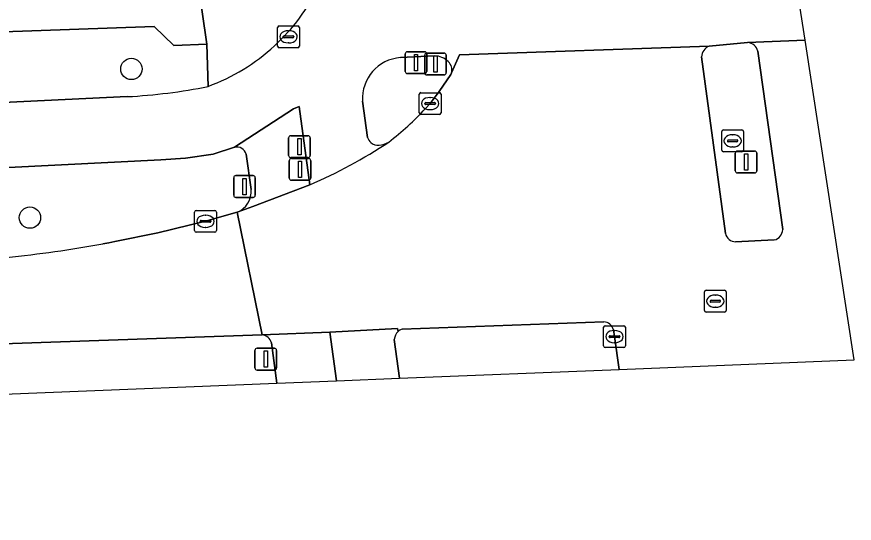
# Model space of a CAD drawing. Extents: x 160077 to 160948, y 386481 to 387498.
# Drawn here: x 160909.33 to 160947.72, y 386482.24 to 386505.48 of the extents above; entities that cross this region are included whole.
import ezdxf

# ---------------------------------------------------------------- set-up
doc = ezdxf.new("R2010")
doc.units = 0
for name, color, linetype in [('IMGEO_Berm_groen', 7, 'Continuous'), ('IMGEO_Boom', 7, 'Continuous'), ('IMGEO_Brandkraan', 7, 'Continuous'), ('IMGEO_Drukknoppaal', 7, 'Continuous'), ('IMGEO_Fietspad_gesloten', 7, 'Continuous'), ('IMGEO_Kolk', 7, 'Continuous'), ('IMGEO_Rijbaan_regionaal_gesloten', 7, 'Continuous'), ('IMGEO_Rioolput', 7, 'Continuous'), ('IMGEO_Verkeerseiland_gesloten', 7, 'Continuous'), ('IMGEO_Verkeerseiland_groen', 7, 'Continuous'), ('IMGEO_Verkeersregelinstallatiepaal', 7, 'Continuous'), ('IMGEO_Voetpad_open', 7, 'Continuous')]:
    doc.layers.add(name, color=color, linetype=linetype)

msp = doc.modelspace()

# ---------------------------------------------------------------- linework, layer by layer
at = {"layer": 'IMGEO_Berm_groen'}
for points in [[(160918.103, 386502.281), (160918.041, 386504.213), (160916.534, 386504.154), (160915.636, 386505.022), (160885.836, 386503.974), (160885.952, 386500.445), (160914.399, 386501.812)], [(160919.312, 386499.487), (160918.332, 386499.173), (160917.075, 386498.989), (160915.942, 386498.909), (160889.501, 386497.575), (160877.287, 386497.058), (160857.617, 386496.34), (160851.372, 386496.133), (160838.485, 386495.507), (160805.753, 386494.317), (160761.157, 386492.764), (160719.493, 386491.242), (160716.709, 386491.225), (160708.775, 386490.836)], [(160920.072, 386497.553), (160919.847, 386499.167)], [(160915.803, 386495.564), (160917.986, 386496.09), (160919.435, 386496.503)], [(160913.272, 386495.059), (160913.547, 386495.109), (160913.822, 386495.161), (160915.803, 386495.564)], [(160920.587, 386490.878), (160890.629, 386489.839), (160863.673, 386488.929), (160838.39, 386488.067), (160806.81, 386486.983), (160786.255, 386486.292), (160781.3, 386486.138)], [(160766.762, 386482.237), (160857.532, 386486.102), (160921.261, 386488.666), (160921.008, 386490.521)]]:
    msp.add_lwpolyline(points, dxfattribs=at)
for centre, radius, start, end in [((160913.151, 386526.531), 24.751, 272.8908, 281.5419), ((160919.411, 386499.045), 0.453, 15.5775, 102.6526), ((160919.038, 386497.462), 1.038, 292.4826, 5.0298), ((160902.75, 386553.216), 59.102, 275.93914, 280.25553), ((160920.542, 386490.398), 0.482, 14.7694, 84.636)]:
    msp.add_arc(centre, radius, start, end, dxfattribs=at)
at = {"layer": 'IMGEO_Boom'}
for centre in [(160914.589, 386503.082), (160909.935, 386496.263)]:
    msp.add_circle(centre, 0.489, dxfattribs=at)
at = {"layer": 'IMGEO_Brandkraan'}
for p, q in [((160921.29, 386504.131), (160921.29, 386504.983)), ((160921.365, 386505.057), (160922.217, 386505.057)), ((160921.778, 386504.837), (160921.803, 386504.837)), ((160922.291, 386504.983), (160922.291, 386504.131)), ((160921.549, 386504.551), (160921.549, 386504.563)), ((160921.987, 386504.514), (160921.589, 386504.514)), ((160921.592, 386504.6), (160921.99, 386504.6)), ((160922.033, 386504.563), (160922.033, 386504.551)), ((160922.217, 386504.057), (160921.365, 386504.057)), ((160921.801, 386504.277), (160921.776, 386504.277))]:
    msp.add_line(p, q, dxfattribs=at)
for points in [[(160921.29, 386504.131), (160921.29, 386504.983)], [(160921.365, 386505.057), (160922.217, 386505.057)], [(160922.291, 386504.983), (160922.291, 386504.131)], [(160922.217, 386504.057), (160921.365, 386504.057)]]:
    msp.add_lwpolyline(points, dxfattribs=at)
for centre, radius, start, end in [((160921.367, 386504.981), 0.0765, 91.552, 178.448), ((160921.367, 386504.981), 0.0765, 91.552, 178.448), ((160922.215, 386504.981), 0.0765, 1.552, 88.448), ((160922.215, 386504.981), 0.0765, 1.552, 88.448), ((160921.589, 386504.56), 0.0403, 85.8775, 175.7526), ((160921.586, 386504.55), 0.0366, 178.938, 274.7102), ((160921.99, 386504.557), 0.043, 264.8664, 352.4533), ((160921.994, 386504.562), 0.0386, 1.7309, 96.639), ((160921.367, 386504.133), 0.0765, 181.552, 268.448), ((160921.367, 386504.133), 0.0765, 181.552, 268.448), ((160922.215, 386504.133), 0.0765, 271.552, 358.448), ((160922.215, 386504.133), 0.0765, 271.552, 358.448)]:
    msp.add_arc(centre, radius, start, end, dxfattribs=at)
for centre, major_axis, ratio, start_param, end_param in [((160921.777, 386504.557), (-0.387, 0.002), 0.722429, 4.712389, 7.853982), ((160921.802, 386504.557), (-0.39, 0.002), 0.717154, 1.570796, 4.712389)]:
    msp.add_ellipse(centre, major_axis=major_axis, ratio=ratio, start_param=start_param, end_param=end_param, dxfattribs=at)
at = {"layer": 'IMGEO_Drukknoppaal'}
for p, q in [((160927.138, 386502.97), (160927.138, 386503.77)), ((160927.138, 386503.77), (160927.138, 386502.97)), ((160927.238, 386503.87), (160928.028, 386503.87)), ((160928.028, 386503.87), (160927.238, 386503.87)), ((160928.128, 386503.77), (160928.128, 386502.97)), ((160928.128, 386502.97), (160928.128, 386503.77)), ((160928.028, 386502.87), (160927.238, 386502.87)), ((160927.238, 386502.87), (160928.028, 386502.87)), ((160921.793, 386499.116), (160921.793, 386499.916)), ((160921.793, 386499.916), (160921.793, 386499.116)), ((160921.893, 386500.016), (160922.683, 386500.016)), ((160922.683, 386500.016), (160921.893, 386500.016)), ((160922.783, 386499.916), (160922.783, 386499.116)), ((160922.783, 386499.116), (160922.783, 386499.916)), ((160922.683, 386499.016), (160921.893, 386499.016)), ((160921.893, 386499.016), (160922.683, 386499.016))]:
    msp.add_line(p, q, dxfattribs=at)
for points in [[(160927.558, 386503.745), (160927.708, 386503.745), (160927.708, 386502.995), (160927.558, 386502.995), (160927.558, 386503.745)], [(160922.213, 386499.891), (160922.363, 386499.891), (160922.363, 386499.141), (160922.213, 386499.141), (160922.213, 386499.891)]]:
    msp.add_lwpolyline(points, dxfattribs=at)
for centre, start, end in [((160927.238, 386503.77), 90, 180), ((160927.238, 386503.77), 90, 180), ((160928.028, 386503.77), 0, 90), ((160928.028, 386503.77), 360, 90), ((160927.238, 386502.97), 180, 270), ((160927.238, 386502.97), 180, 270), ((160928.028, 386502.97), 270, 0), ((160928.028, 386502.97), 270, 0), ((160921.893, 386499.916), 90, 180), ((160921.893, 386499.916), 90, 180), ((160922.683, 386499.916), 0, 90), ((160922.683, 386499.916), 360, 90), ((160921.893, 386499.116), 180, 270), ((160921.893, 386499.116), 180, 270), ((160922.683, 386499.116), 270, 0), ((160922.683, 386499.116), 270, 0)]:
    msp.add_arc(centre, 0.1, start, end, dxfattribs=at)
at = {"layer": 'IMGEO_Fietspad_gesloten'}
for points in [[(160945.465, 386504.395), (160944.965, 386507.646), (160942.749, 386507.553), (160940.22, 386507.461), (160937.286, 386507.342), (160934.089, 386507.212), (160930.65, 386507.073), (160926.407, 386506.921), (160923.19, 386506.879)], [(160929.255, 386502.898), (160929.625, 386503.726), (160941.066, 386504.123), (160942.836, 386504.292), (160945.465, 386504.395)], [(160926.925, 386503.601), (160928.483, 386503.677)], [(160914.399, 386501.812), (160885.952, 386500.445), (160883.531, 386500.38), (160881.721, 386500.275), (160857.099, 386499.339), (160846.258, 386498.845), (160795.555, 386496.918), (160746.073, 386495.229), (160710.76, 386493.904), (160704.366, 386493.808)], [(160708.775, 386490.836), (160716.709, 386491.225), (160719.493, 386491.242), (160761.157, 386492.764), (160805.753, 386494.317), (160838.485, 386495.507), (160851.372, 386496.133), (160857.617, 386496.34), (160877.287, 386497.058), (160889.501, 386497.575), (160915.942, 386498.909), (160917.075, 386498.989), (160918.332, 386499.173), (160919.312, 386499.487), (160922.02, 386501.254), (160922.272, 386501.354), (160922.763, 386497.76)], [(160925.411, 386499.941), (160925.181, 386501.607)], [(160926.812, 386491.032), (160926.791, 386491.169), (160923.684, 386491.006), (160923.982, 386488.775), (160926.874, 386488.891)], [(160926.874, 386488.891), (160926.638, 386490.671)]]:
    msp.add_lwpolyline(points, dxfattribs=at)
for centre, radius, start, end in [((160914.914, 386510.928), 9.213, 312.5641, 333.9309), ((160914.898, 386510.939), 9.232, 290.3102, 312.587), ((160927.063, 386501.72), 1.886, 94.2104, 183.4421), ((160928.499, 386502.83), 0.847, 43.7528, 91.1112), ((160928.811, 386503.054), 0.47, 340.6812, 50.3899), ((160913.151, 386526.531), 24.751, 272.8908, 281.5419), ((160913.3, 386519.5), 23.71, 293.5226, 303.4897), ((160925.882, 386500.079), 0.49, 196.3628, 229.1822), ((160925.885, 386500.074), 0.489, 228.4878, 277.0762), ((160925.845, 386500.677), 1.093, 275.2473, 299.4905), ((160927.211, 386490.617), 0.576, 133.9048, 174.6276)]:
    msp.add_arc(centre, radius, start, end, dxfattribs=at)
at = {"layer": 'IMGEO_Kolk'}
for p, q in [((160927.781, 386501.067), (160927.781, 386501.919)), ((160927.856, 386501.993), (160928.708, 386501.993)), ((160928.269, 386501.773), (160928.294, 386501.773)), ((160928.782, 386501.919), (160928.782, 386501.067)), ((160928.04, 386501.487), (160928.04, 386501.499)), ((160928.478, 386501.45), (160928.08, 386501.45)), ((160928.083, 386501.536), (160928.481, 386501.536)), ((160928.524, 386501.499), (160928.524, 386501.487)), ((160928.708, 386500.993), (160927.856, 386500.993)), ((160928.292, 386501.213), (160928.267, 386501.213)), ((160917.485, 386495.664), (160917.485, 386496.516)), ((160917.56, 386496.59), (160918.412, 386496.59)), ((160917.973, 386496.37), (160917.998, 386496.37)), ((160918.486, 386496.516), (160918.486, 386495.664)), ((160917.744, 386496.084), (160917.744, 386496.096)), ((160918.182, 386496.047), (160917.784, 386496.047)), ((160917.787, 386496.133), (160918.185, 386496.133)), ((160918.228, 386496.096), (160918.228, 386496.084)), ((160918.412, 386495.59), (160917.56, 386495.59)), ((160917.996, 386495.81), (160917.971, 386495.81)), ((160936.306, 386491.301), (160937.158, 386491.301)), ((160936.231, 386490.375), (160936.231, 386491.227)), ((160936.719, 386491.081), (160936.744, 386491.081)), ((160937.232, 386491.227), (160937.232, 386490.375)), ((160936.49, 386490.795), (160936.49, 386490.807)), ((160936.928, 386490.758), (160936.53, 386490.758)), ((160936.533, 386490.844), (160936.931, 386490.844)), ((160936.742, 386490.521), (160936.717, 386490.521)), ((160936.974, 386490.807), (160936.974, 386490.795)), ((160937.158, 386490.301), (160936.306, 386490.301))]:
    msp.add_line(p, q, dxfattribs=at)
for points in [[(160927.781, 386501.067), (160927.781, 386501.919)], [(160927.856, 386501.993), (160928.708, 386501.993)], [(160928.782, 386501.919), (160928.782, 386501.067)], [(160928.708, 386500.993), (160927.856, 386500.993)], [(160917.485, 386495.664), (160917.485, 386496.516)], [(160917.56, 386496.59), (160918.412, 386496.59)], [(160918.486, 386496.516), (160918.486, 386495.664)], [(160918.412, 386495.59), (160917.56, 386495.59)], [(160936.306, 386491.301), (160937.158, 386491.301)], [(160936.231, 386490.375), (160936.231, 386491.227)], [(160937.232, 386491.227), (160937.232, 386490.375)], [(160937.158, 386490.301), (160936.306, 386490.301)]]:
    msp.add_lwpolyline(points, dxfattribs=at)
for centre, radius, start, end in [((160927.858, 386501.917), 0.0765, 91.552, 178.448), ((160927.858, 386501.917), 0.0765, 91.552, 178.448), ((160928.706, 386501.917), 0.0765, 1.552, 88.448), ((160928.706, 386501.917), 0.0765, 1.552, 88.448), ((160928.08, 386501.496), 0.0403, 85.8775, 175.7526), ((160928.077, 386501.486), 0.0366, 178.938, 274.7102), ((160928.481, 386501.493), 0.043, 264.8664, 352.4533), ((160928.485, 386501.498), 0.0386, 1.7309, 96.639), ((160927.858, 386501.069), 0.0765, 181.552, 268.448), ((160927.858, 386501.069), 0.0765, 181.552, 268.448), ((160928.706, 386501.069), 0.0765, 271.552, 358.448), ((160928.706, 386501.069), 0.0765, 271.552, 358.448), ((160917.562, 386496.514), 0.0765, 91.552, 178.448), ((160917.562, 386496.514), 0.0765, 91.552, 178.448), ((160918.41, 386496.514), 0.0765, 1.552, 88.448), ((160918.41, 386496.514), 0.0765, 1.552, 88.448), ((160917.784, 386496.093), 0.0403, 85.8775, 175.7526), ((160917.781, 386496.083), 0.0366, 178.938, 274.7102), ((160918.185, 386496.09), 0.043, 264.8664, 352.4533), ((160918.189, 386496.095), 0.0386, 1.7309, 96.639), ((160917.562, 386495.666), 0.0765, 181.552, 268.448), ((160917.562, 386495.666), 0.0765, 181.552, 268.448), ((160918.41, 386495.666), 0.0765, 271.552, 358.448), ((160918.41, 386495.666), 0.0765, 271.552, 358.448), ((160936.308, 386491.225), 0.0765, 91.552, 178.448), ((160936.308, 386491.225), 0.0765, 91.552, 178.448), ((160937.156, 386491.225), 0.0765, 1.552, 88.448), ((160937.156, 386491.225), 0.0765, 1.552, 88.448), ((160936.53, 386490.804), 0.0403, 85.8775, 175.7526), ((160936.527, 386490.794), 0.0366, 178.938, 274.7102), ((160936.931, 386490.801), 0.043, 264.8664, 352.4533), ((160936.935, 386490.806), 0.0386, 1.7309, 96.639), ((160936.308, 386490.377), 0.0765, 181.552, 268.448), ((160936.308, 386490.377), 0.0765, 181.552, 268.448), ((160937.156, 386490.377), 0.0765, 271.552, 358.448), ((160937.156, 386490.377), 0.0765, 271.552, 358.448)]:
    msp.add_arc(centre, radius, start, end, dxfattribs=at)
for centre, major_axis, ratio, start_param, end_param in [((160928.268, 386501.493), (-0.387, 0.002), 0.722429, 4.712389, 7.853982), ((160928.293, 386501.493), (-0.39, 0.002), 0.717154, 1.570796, 4.712389), ((160917.972, 386496.09), (-0.387, 0.002), 0.722429, 4.712389, 7.853982), ((160917.997, 386496.09), (-0.39, 0.002), 0.717154, 1.570796, 4.712389), ((160936.718, 386490.801), (-0.387, 0.002), 0.722429, 4.712389, 7.853982), ((160936.743, 386490.801), (-0.39, 0.002), 0.717154, 1.570796, 4.712389)]:
    msp.add_ellipse(centre, major_axis=major_axis, ratio=ratio, start_param=start_param, end_param=end_param, dxfattribs=at)
at = {"layer": 'IMGEO_Rijbaan_regionaal_gesloten'}
for points in [[(160936.689, 386491.109), (160936.732, 386490.801), (160936.946, 386489.297), (160947.722, 386489.73), (160945.465, 386504.395)], [(160945.465, 386504.395), (160942.836, 386504.292)], [(160941.066, 386504.123), (160929.625, 386503.726), (160929.255, 386502.898), (160929.223, 386502.826), (160928.695, 386502.044), (160928.282, 386501.493), (160928.067, 386501.267)], [(160941.819, 386495.537), (160940.727, 386503.638)], [(160943.304, 386503.9), (160944.444, 386495.713)], [(160922.763, 386497.76), (160920.159, 386496.769), (160919.819, 386496.645), (160919.435, 386496.503), (160920.587, 386490.878), (160923.684, 386491.006), (160926.791, 386491.169), (160926.812, 386491.032)], [(160781.3, 386486.138), (160786.255, 386486.292), (160806.81, 386486.983), (160838.39, 386488.067), (160863.673, 386488.929), (160890.629, 386489.839), (160920.587, 386490.878), (160919.435, 386496.503), (160917.986, 386496.09), (160915.803, 386495.564), (160913.822, 386495.161), (160913.547, 386495.109), (160913.272, 386495.059)], [(160944.058, 386495.234), (160942.285, 386495.15)], [(160926.998, 386491.148), (160936.239, 386491.482)]]:
    msp.add_lwpolyline(points, dxfattribs=at)
for centre, radius, start, end in [((160941.252, 386503.632), 0.525, 110.7515, 179.3438), ((160942.79, 386503.761), 0.533, 15.0913, 85.0092), ((160918.465, 386510.069), 13.026, 307.4345, 317.4877), ((160913.3, 386519.5), 23.71, 293.5226, 303.4897), ((160942.291, 386495.631), 0.481, 191.3043, 269.2784), ((160943.921, 386495.739), 0.523, 285.1439, 357.1292), ((160902.75, 386553.216), 59.102, 275.93914, 280.25553), ((160936.207, 386490.986), 0.497, 14.3429, 86.3471), ((160927.211, 386490.599), 0.589, 111.2307, 132.6692)]:
    msp.add_arc(centre, radius, start, end, dxfattribs=at)
at = {"layer": 'IMGEO_Rioolput'}
for p, q in [((160941.648, 386499.358), (160941.648, 386500.21)), ((160941.723, 386500.284), (160942.575, 386500.284)), ((160942.649, 386500.21), (160942.649, 386499.358)), ((160941.907, 386499.778), (160941.907, 386499.79)), ((160942.345, 386499.741), (160941.947, 386499.741)), ((160941.95, 386499.827), (160942.348, 386499.827)), ((160942.136, 386500.064), (160942.161, 386500.064)), ((160942.391, 386499.79), (160942.391, 386499.778)), ((160942.159, 386499.504), (160942.134, 386499.504)), ((160942.575, 386499.284), (160941.723, 386499.284)), ((160940.854, 386492), (160940.854, 386492.852)), ((160940.929, 386492.926), (160941.781, 386492.926)), ((160941.855, 386492.852), (160941.855, 386492)), ((160941.113, 386492.42), (160941.113, 386492.432)), ((160941.156, 386492.469), (160941.554, 386492.469)), ((160941.342, 386492.706), (160941.367, 386492.706)), ((160941.597, 386492.432), (160941.597, 386492.42)), ((160941.551, 386492.383), (160941.153, 386492.383)), ((160941.365, 386492.146), (160941.34, 386492.146)), ((160941.781, 386491.926), (160940.929, 386491.926))]:
    msp.add_line(p, q, dxfattribs=at)
for points in [[(160941.648, 386499.358), (160941.648, 386500.21)], [(160941.723, 386500.284), (160942.575, 386500.284)], [(160942.649, 386500.21), (160942.649, 386499.358)], [(160942.575, 386499.284), (160941.723, 386499.284)], [(160940.854, 386492), (160940.854, 386492.852)], [(160940.929, 386492.926), (160941.781, 386492.926)], [(160941.855, 386492.852), (160941.855, 386492)], [(160941.781, 386491.926), (160940.929, 386491.926)]]:
    msp.add_lwpolyline(points, dxfattribs=at)
for centre, radius, start, end in [((160941.725, 386500.208), 0.0765, 91.552, 178.448), ((160941.725, 386500.208), 0.0765, 91.552, 178.448), ((160942.573, 386500.208), 0.0765, 1.552, 88.448), ((160942.573, 386500.208), 0.0765, 1.552, 88.448), ((160941.947, 386499.787), 0.0403, 85.8775, 175.7526), ((160941.944, 386499.777), 0.0366, 178.938, 274.7102), ((160942.348, 386499.784), 0.043, 264.8664, 352.4533), ((160942.352, 386499.789), 0.0386, 1.7309, 96.639), ((160941.725, 386499.36), 0.0765, 181.552, 268.448), ((160941.725, 386499.36), 0.0765, 181.552, 268.448), ((160942.573, 386499.36), 0.0765, 271.552, 358.448), ((160942.573, 386499.36), 0.0765, 271.552, 358.448), ((160940.931, 386492.85), 0.0765, 91.552, 178.448), ((160940.931, 386492.85), 0.0765, 91.552, 178.448), ((160941.779, 386492.85), 0.0765, 1.552, 88.448), ((160941.779, 386492.85), 0.0765, 1.552, 88.448), ((160941.153, 386492.429), 0.0403, 85.8775, 175.7526), ((160941.15, 386492.419), 0.0366, 178.938, 274.7102), ((160941.554, 386492.426), 0.043, 264.8664, 352.4533), ((160941.558, 386492.431), 0.0386, 1.7309, 96.639), ((160940.931, 386492.002), 0.0765, 181.552, 268.448), ((160940.931, 386492.002), 0.0765, 181.552, 268.448), ((160941.779, 386492.002), 0.0765, 271.552, 358.448), ((160941.779, 386492.002), 0.0765, 271.552, 358.448)]:
    msp.add_arc(centre, radius, start, end, dxfattribs=at)
for centre, major_axis, ratio, start_param, end_param in [((160942.135, 386499.784), (-0.387, 0.002), 0.722429, 4.712389, 7.853982), ((160942.16, 386499.784), (-0.39, 0.002), 0.717154, 1.570796, 4.712389), ((160941.341, 386492.426), (-0.387, 0.002), 0.722429, 4.712389, 7.853982), ((160941.366, 386492.426), (-0.39, 0.002), 0.717154, 1.570796, 4.712389)]:
    msp.add_ellipse(centre, major_axis=major_axis, ratio=ratio, start_param=start_param, end_param=end_param, dxfattribs=at)
at = {"layer": 'IMGEO_Verkeerseiland_gesloten'}
for points in [[(160942.836, 386504.292), (160941.066, 386504.123)], [(160928.483, 386503.677), (160926.925, 386503.601)], [(160940.727, 386503.638), (160941.819, 386495.537)], [(160944.444, 386495.713), (160943.304, 386503.9)], [(160928.695, 386502.044), (160929.223, 386502.826), (160929.255, 386502.898)], [(160928.067, 386501.267), (160928.282, 386501.493), (160928.695, 386502.044)], [(160925.181, 386501.607), (160925.411, 386499.941)], [(160942.285, 386495.15), (160944.058, 386495.234)]]:
    msp.add_lwpolyline(points, dxfattribs=at)
for centre, radius, start, end in [((160941.252, 386503.632), 0.525, 110.7515, 179.3438), ((160942.79, 386503.761), 0.533, 15.0913, 85.0092), ((160927.063, 386501.72), 1.886, 94.2104, 183.4421), ((160928.499, 386502.83), 0.847, 43.7528, 91.1112), ((160928.811, 386503.054), 0.47, 340.6812, 50.3899), ((160918.465, 386510.069), 13.026, 307.4345, 317.4877), ((160925.882, 386500.079), 0.49, 196.3628, 229.1822), ((160925.885, 386500.074), 0.489, 228.4878, 277.0762), ((160925.845, 386500.677), 1.093, 275.2473, 299.4905), ((160942.291, 386495.631), 0.481, 191.3043, 269.2784), ((160943.921, 386495.739), 0.523, 285.1439, 357.1292)]:
    msp.add_arc(centre, radius, start, end, dxfattribs=at)
at = {"layer": 'IMGEO_Verkeerseiland_groen'}
for points in [[(160936.239, 386491.482), (160926.998, 386491.148)], [(160936.946, 386489.297), (160936.732, 386490.801), (160936.689, 386491.109)], [(160926.638, 386490.671), (160926.874, 386488.891), (160936.946, 386489.297)]]:
    msp.add_lwpolyline(points, dxfattribs=at)
for centre, radius, start, end in [((160936.207, 386490.986), 0.497, 14.3429, 86.3471), ((160927.211, 386490.617), 0.576, 133.9048, 174.6276), ((160927.211, 386490.599), 0.589, 111.2307, 132.6692)]:
    msp.add_arc(centre, radius, start, end, dxfattribs=at)
at = {"layer": 'IMGEO_Verkeersregelinstallatiepaal'}
for p, q in [((160928.031, 386502.911), (160928.031, 386503.711)), ((160928.031, 386503.711), (160928.031, 386502.911)), ((160928.131, 386503.811), (160928.921, 386503.811)), ((160928.921, 386503.811), (160928.131, 386503.811)), ((160929.021, 386503.711), (160929.021, 386502.911)), ((160929.021, 386502.911), (160929.021, 386503.711)), ((160928.921, 386502.811), (160928.131, 386502.811)), ((160928.131, 386502.811), (160928.921, 386502.811)), ((160942.367, 386499.312), (160943.157, 386499.312)), ((160943.157, 386499.312), (160942.367, 386499.312)), ((160921.922, 386498.973), (160922.712, 386498.973)), ((160922.712, 386498.973), (160921.922, 386498.973)), ((160942.267, 386498.412), (160942.267, 386499.212)), ((160942.267, 386499.212), (160942.267, 386498.412)), ((160943.257, 386499.212), (160943.257, 386498.412)), ((160943.257, 386498.412), (160943.257, 386499.212)), ((160921.822, 386498.073), (160921.822, 386498.873)), ((160921.822, 386498.873), (160921.822, 386498.073)), ((160922.812, 386498.873), (160922.812, 386498.073)), ((160922.812, 386498.073), (160922.812, 386498.873)), ((160919.376, 386498.187), (160920.166, 386498.187)), ((160920.166, 386498.187), (160919.376, 386498.187)), ((160943.157, 386498.312), (160942.367, 386498.312)), ((160942.367, 386498.312), (160943.157, 386498.312)), ((160919.276, 386497.287), (160919.276, 386498.087)), ((160919.276, 386498.087), (160919.276, 386497.287)), ((160920.266, 386498.087), (160920.266, 386497.287)), ((160920.266, 386497.287), (160920.266, 386498.087)), ((160922.712, 386497.973), (160921.922, 386497.973)), ((160921.922, 386497.973), (160922.712, 386497.973)), ((160920.166, 386497.187), (160919.376, 386497.187)), ((160919.376, 386497.187), (160920.166, 386497.187)), ((160920.253, 386489.369), (160920.253, 386490.169)), ((160920.253, 386490.169), (160920.253, 386489.369)), ((160920.353, 386490.269), (160921.143, 386490.269)), ((160921.143, 386490.269), (160920.353, 386490.269)), ((160921.243, 386490.169), (160921.243, 386489.369)), ((160921.243, 386489.369), (160921.243, 386490.169)), ((160921.143, 386489.269), (160920.353, 386489.269)), ((160920.353, 386489.269), (160921.143, 386489.269))]:
    msp.add_line(p, q, dxfattribs=at)
for points in [[(160928.451, 386503.686), (160928.601, 386503.686), (160928.601, 386502.936), (160928.451, 386502.936), (160928.451, 386503.686)], [(160942.687, 386499.187), (160942.837, 386499.187), (160942.837, 386498.437), (160942.687, 386498.437), (160942.687, 386499.187)], [(160922.242, 386498.848), (160922.392, 386498.848), (160922.392, 386498.098), (160922.242, 386498.098), (160922.242, 386498.848)], [(160919.696, 386498.062), (160919.846, 386498.062), (160919.846, 386497.312), (160919.696, 386497.312), (160919.696, 386498.062)], [(160920.673, 386490.144), (160920.823, 386490.144), (160920.823, 386489.394), (160920.673, 386489.394), (160920.673, 386490.144)]]:
    msp.add_lwpolyline(points, dxfattribs=at)
for centre, start, end in [((160928.131, 386503.711), 90, 180), ((160928.131, 386503.711), 90, 180), ((160928.921, 386503.711), 0, 90), ((160928.921, 386503.711), 360, 90), ((160928.131, 386502.911), 180, 270), ((160928.131, 386502.911), 180, 270), ((160928.921, 386502.911), 270, 0), ((160928.921, 386502.911), 270, 0), ((160942.367, 386499.212), 90, 180), ((160942.367, 386499.212), 90, 180), ((160943.157, 386499.212), 0, 90), ((160943.157, 386499.212), 360, 90), ((160921.922, 386498.873), 90, 180), ((160921.922, 386498.873), 90, 180), ((160922.712, 386498.873), 0, 90), ((160922.712, 386498.873), 360, 90), ((160919.376, 386498.087), 90, 180), ((160919.376, 386498.087), 90, 180), ((160920.166, 386498.087), 0, 90), ((160920.166, 386498.087), 360, 90), ((160942.367, 386498.412), 180, 270), ((160942.367, 386498.412), 180, 270), ((160943.157, 386498.412), 270, 0), ((160943.157, 386498.412), 270, 0), ((160921.922, 386498.073), 180, 270), ((160921.922, 386498.073), 180, 270), ((160922.712, 386498.073), 270, 0), ((160922.712, 386498.073), 270, 0), ((160919.376, 386497.287), 180, 270), ((160919.376, 386497.287), 180, 270), ((160920.166, 386497.287), 270, 0), ((160920.166, 386497.287), 270, 0), ((160920.353, 386490.169), 90, 180), ((160920.353, 386490.169), 90, 180), ((160921.143, 386490.169), 0, 90), ((160921.143, 386490.169), 360, 90), ((160920.353, 386489.369), 180, 270), ((160920.353, 386489.369), 180, 270), ((160921.143, 386489.369), 270, 0), ((160921.143, 386489.369), 270, 0)]:
    msp.add_arc(centre, 0.1, start, end, dxfattribs=at)
at = {"layer": 'IMGEO_Voetpad_open'}
for points in [[(160911.656, 386597.119), (160911.774, 386594.067), (160911.808, 386593.844), (160912.261, 386590.82), (160914.567, 386575.44), (160915.02, 386575.508), (160915.499, 386572.322), (160915.054, 386572.233), (160922.752, 386521.535), (160923.099, 386518.851), (160922.997, 386516.953), (160922.369, 386509.566), (160922.392, 386509.405), (160921.652, 386509.369), (160917.543, 386509.172), (160917.611, 386507.199), (160918.041, 386504.213), (160918.103, 386502.281)], [(160709.763, 386497.665), (160713.046, 386497.77), (160772.623, 386499.926), (160795.648, 386500.737), (160881.582, 386503.838), (160883.367, 386503.891), (160883.531, 386500.38), (160885.952, 386500.445), (160885.836, 386503.974), (160915.636, 386505.022), (160916.534, 386504.154), (160918.041, 386504.213), (160917.611, 386507.199)], [(160919.435, 386496.503), (160919.819, 386496.645), (160920.159, 386496.769), (160922.763, 386497.76), (160922.272, 386501.354), (160922.02, 386501.254), (160919.312, 386499.487)], [(160919.847, 386499.167), (160920.072, 386497.553)], [(160923.982, 386488.775), (160923.684, 386491.006), (160920.587, 386490.878)], [(160921.008, 386490.521), (160921.261, 386488.666), (160923.982, 386488.775)]]:
    msp.add_lwpolyline(points, dxfattribs=at)
for centre, radius, start, end in [((160914.914, 386510.928), 9.213, 312.5641, 333.9309), ((160914.898, 386510.939), 9.232, 290.3102, 312.587), ((160919.411, 386499.045), 0.453, 15.5775, 102.6526), ((160919.038, 386497.462), 1.038, 292.4826, 5.0298), ((160920.542, 386490.398), 0.482, 14.7694, 84.636)]:
    msp.add_arc(centre, radius, start, end, dxfattribs=at)

doc.saveas('drawing.dxf')
